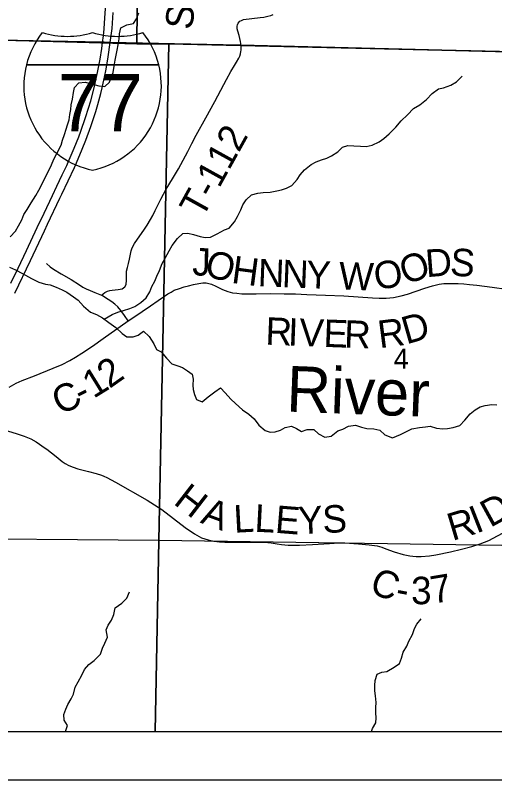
# Model space of a CAD drawing. Extents: x 0 to 34, y 0 to 22.
# Drawn here: x 7.097 to 8.087, y 14 to 15.58 of the extents above; entities that cross this region are included whole.
import ezdxf

# ---------------------------------------------------------------- set-up
doc = ezdxf.new("R2010")
doc.units = 0
for name, color, linetype in [('GM_X_Corporation', 7, 'Continuous'), ('GM_X_County_Road', 7, 'Continuous'), ('GM_X_County_Road_Text', 7, 'Continuous'), ('GM_X_Interstate_Location', 7, 'Continuous'), ('GM_X_Interstate_Route', 7, 'Continuous'), ('GM_X_Interstate_Shield', 7, 'Continuous'), ('GM_X_Minor_River', 7, 'Continuous'), ('GM_X_Minor_River_Text', 7, 'Continuous'), ('GM_X_Section_Text', 7, 'Continuous'), ('GM_X_Township_Road', 7, 'Continuous'), ('GM_X_Township_Road_Text', 7, 'Continuous'), ('SH_Data', 7, 'Continuous')]:
    doc.layers.add(name, color=color, linetype=linetype)

msp = doc.modelspace()

# ---------------------------------------------------------------- linework, layer by layer
at = {"layer": 'GM_X_Corporation'}
for points in [[(5.3699, 17.5116), (5.3543, 16.3597), (5.3453, 15.7118), (5.3483, 15.5723), (5.5099, 15.5686), (5.5173, 15.5684), (5.5624, 15.5674), (5.5643, 15.5673), (5.624, 15.566), (5.6266, 15.5659), (7.0561, 15.5293), (7.0614, 15.5292), (7.2766, 15.5247), (7.2802, 15.5246), (7.2927, 15.5244), (7.5593, 15.5188), (7.5629, 15.5187), (8.3936, 15.4979)], [(8.3936, 15.4979), (7.5629, 15.5187), (7.5593, 15.5188), (7.2927, 15.5244), (7.2802, 15.5246), (7.2766, 15.5247), (7.0614, 15.5292), (7.0561, 15.5293), (5.6266, 15.5659)], [(2.1, 14.1), (8.9, 14.1)], [(4.3124, 14.1), (8.9, 14.1)]]:
    msp.add_lwpolyline(points, dxfattribs=at)
for points in [[(7.3577, 16.5425), (7.3478, 15.5216), (6.4093, 15.5478), (6.3676, 15.5481), (6.3626, 16.5761)], [(8.3875, 16.5502), (8.3939, 15.4987), (7.4137, 15.5211), (7.3478, 15.5216), (7.3577, 16.5425)], [(6.4093, 15.5478), (7.3478, 15.5216), (7.4137, 15.5211), (7.3933, 14.4947), (6.383, 14.5028)], [(7.4137, 15.5211), (8.3939, 15.4987), (8.3851, 14.4804), (7.3933, 14.4947)], [(6.3769, 14.1), (7.3859, 14.1), (7.3933, 14.4947), (6.383, 14.5028)], [(7.3859, 14.1), (8.378, 14.1), (8.3851, 14.4804), (7.3933, 14.4947)]]:
    msp.add_lwpolyline(points, close=True, dxfattribs=at)
at = {"layer": 'GM_X_County_Road'}
for points in [[(7.084, 14.8119), (7.0982, 14.8198), (7.1109, 14.8254), (7.1363, 14.8351), (7.1752, 14.8507), (7.1938, 14.8587), (7.2094, 14.8667), (7.221, 14.8737), (7.2341, 14.8816), (7.2561, 14.8966), (7.278, 14.9124), (7.3296, 14.9487), (7.3377, 14.9537), (7.3587, 14.9682), (7.3757, 14.9797), (7.3919, 14.9905), (7.4028, 14.9983), (7.4118, 15.0044), (7.4184, 15.0083), (7.4252, 15.0119), (7.4361, 15.0158), (7.4455, 15.0188), (7.4547, 15.0212)], [(7.4547, 15.0212), (7.4651, 15.0237), (7.4759, 15.026), (7.4839, 15.0271), (7.4913, 15.0271), (7.4964, 15.0262), (7.5023, 15.0245), (7.5108, 15.0205), (7.525, 15.0133), (7.5357, 15.0093), (7.5452, 15.0068), (7.5546, 15.0056), (7.5647, 15.0047), (7.5746, 15.0044), (7.5943, 15.0044), (7.6239, 15.0049), (7.6523, 15.0047), (7.6757, 15.0043), (7.6989, 15.0033), (7.7376, 15.0017), (7.7751, 15.0002), (7.8344, 14.9961), (7.8484, 14.9954), (7.863, 14.9957), (7.8778, 14.997), (7.8939, 15.0004), (7.9068, 15.004), (7.9424, 15.0162), (7.9588, 15.0213), (7.9725, 15.0244), (7.9822, 15.026), (7.9992, 15.0262), (8.0117, 15.026), (8.023, 15.0249), (8.0352, 15.0239), (8.0502, 15.0221), (8.0816, 15.0184), (8.1111, 15.0145)], [(6.8828, 14.7743), (6.8896, 14.7731), (6.9286, 14.7649), (6.9585, 14.7561), (6.9711, 14.7526), (6.986, 14.7484), (7.0363, 14.7345), (7.0982, 14.716), (7.1152, 14.7105), (7.1287, 14.7049), (7.1395, 14.6983), (7.1586, 14.6855), (7.1616, 14.6831)], [(7.1616, 14.6831), (7.1808, 14.668), (7.1932, 14.6581), (7.1999, 14.6538), (7.2071, 14.6497), (7.2165, 14.646), (7.2257, 14.643), (7.2477, 14.6372), (7.2638, 14.6328), (7.2744, 14.6294), (7.2797, 14.6275), (7.2857, 14.625), (7.3034, 14.6155), (7.3689, 14.5779), (7.3991, 14.5585), (7.4478, 14.5217), (7.4671, 14.5081), (7.481, 14.5002), (7.4953, 14.4957), (7.5065, 14.4935), (7.5187, 14.4919), (7.5296, 14.4914), (7.5643, 14.4913), (7.5937, 14.4914), (7.6185, 14.4904), (7.6254, 14.4897), (7.6378, 14.4877), (7.6466, 14.486), (7.6605, 14.4851), (7.6836, 14.4851), (7.7108, 14.4863), (7.7461, 14.4886), (7.7652, 14.4898), (7.7777, 14.4898), (7.8058, 14.488), (7.8277, 14.4859), (7.844, 14.4832), (7.8539, 14.4805), (7.8624, 14.4776), (7.8791, 14.4713), (7.8983, 14.4658), (7.9118, 14.4631), (7.9181, 14.4621), (7.925, 14.4614), (7.9353, 14.4614), (7.9523, 14.4627), (7.9652, 14.4646), (7.9956, 14.4709), (8.0186, 14.4766), (8.0395, 14.4822), (8.0567, 14.4876), (8.0747, 14.4946), (8.1118, 14.5146)]]:
    msp.add_lwpolyline(points, dxfattribs=at)
at = {"layer": 'GM_X_Interstate_Route'}
for points in [[(7.0874, 15.0263), (7.1026, 15.0579), (7.1196, 15.0938), (7.1421, 15.1419), (7.1563, 15.1716), (7.1734, 15.2081), (7.1827, 15.2269), (7.1936, 15.2504), (7.2028, 15.27), (7.2058, 15.2766), (7.2184, 15.3058), (7.2277, 15.3292), (7.2322, 15.3408), (7.2418, 15.3688), (7.248, 15.3883), (7.2525, 15.4035), (7.2594, 15.4306), (7.2602, 15.4342), (7.2665, 15.462), (7.271, 15.4863), (7.2717, 15.4899), (7.2751, 15.5117), (7.2768, 15.5242), (7.2786, 15.5379), (7.2801, 15.5522), (7.2812, 15.5641), (7.2837, 15.6048)], [(7.096, 15.0059), (7.1278, 15.0734), (7.1569, 15.1345), (7.1634, 15.1488), (7.1888, 15.2023), (7.1928, 15.2106), (7.2187, 15.2655), (7.2233, 15.2755), (7.2351, 15.3036), (7.2424, 15.3219), (7.2529, 15.3504), (7.2628, 15.3813), (7.2669, 15.3959), (7.2731, 15.4187), (7.2759, 15.4302), (7.2795, 15.4466), (7.2835, 15.4656), (7.2866, 15.4817), (7.2887, 15.4942), (7.2929, 15.5238), (7.2965, 15.5534), (7.2987, 15.5861)]]:
    msp.add_lwpolyline(points, dxfattribs=at)
at = {"layer": 'GM_X_Interstate_Shield'}
for p, q in [((7.1197, 15.478), (7.3929, 15.478)), ((7.3929, 15.478), (7.1197, 15.478)), ((7.3929, 15.478), (7.1197, 15.478))]:
    msp.add_line(p, q, dxfattribs=at)
for centre, start, end in [((7.2918, 15.4345), 141.669, 165.8066), ((7.2044, 15.7144), 253.0091, 286.9909), ((7.3082, 15.7144), 253.0091, 286.9909), ((7.2208, 15.4345), 14.1934, 38.331), ((7.2918, 15.4345), 165.8066, 258.463), ((7.2208, 15.4345), 281.537, 14.1934)]:
    msp.add_arc(centre, 0.1776, start, end, dxfattribs=at)
at = {"layer": 'GM_X_Minor_River'}
for points in [[(7.0858, 15.1224), (7.0968, 15.1342), (7.1032, 15.1453), (7.11, 15.1578), (7.1141, 15.1684), (7.1209, 15.1791), (7.1295, 15.1924), (7.139, 15.2076), (7.1454, 15.219), (7.1514, 15.2304), (7.1582, 15.2452), (7.1661, 15.2596), (7.1713, 15.2714), (7.1766, 15.2828), (7.1815, 15.293), (7.1913, 15.312), (7.1943, 15.3219), (7.1984, 15.334), (7.2018, 15.3447), (7.2044, 15.3541), (7.2082, 15.364), (7.2096, 15.3754), (7.2111, 15.3856), (7.2122, 15.3955), (7.2149, 15.4069), (7.2167, 15.4205), (7.2193, 15.4308), (7.228, 15.441), (7.2409, 15.4419), (7.2541, 15.4389), (7.2693, 15.4348), (7.2814, 15.4329), (7.2916, 15.4424), (7.295, 15.4519), (7.2987, 15.4618), (7.3006, 15.475), (7.3028, 15.4876), (7.3047, 15.4982), (7.3073, 15.5081), (7.3095, 15.5194), (7.311, 15.532), (7.3121, 15.5418), (7.3147, 15.5543), (7.3272, 15.5608), (7.3408, 15.5635), (7.3473, 15.5734), (7.3518, 15.5856)], [(7.2805, 14.9523), (7.2968, 14.9617), (7.3086, 14.9666), (7.3203, 14.9701), (7.3335, 14.9743), (7.3437, 14.9781), (7.3558, 14.9869), (7.3668, 14.9964), (7.3747, 15.0086), (7.3788, 15.02), (7.3852, 15.0306), (7.389, 15.0409), (7.3946, 15.053), (7.3999, 15.0671), (7.4063, 15.0785), (7.4142, 15.0937), (7.4206, 15.1047), (7.4319, 15.1187), (7.4425, 15.129), (7.4531, 15.1302), (7.4648, 15.1272), (7.4785, 15.1231), (7.4891, 15.1212), (7.4997, 15.1216), (7.5137, 15.1289), (7.5288, 15.1369), (7.5386, 15.1404), (7.5496, 15.1537), (7.556, 15.1643), (7.5624, 15.178), (7.5669, 15.1882), (7.5733, 15.1992), (7.5846, 15.2091), (7.5975, 15.2126), (7.6088, 15.2138), (7.6232, 15.2146), (7.6368, 15.2173), (7.6467, 15.2196), (7.6569, 15.2227), (7.6678, 15.2284), (7.6792, 15.2409), (7.6852, 15.2508), (7.6939, 15.2607), (7.7082, 15.2718), (7.7181, 15.2771), (7.7294, 15.2817), (7.74, 15.2851), (7.7498, 15.2901), (7.7627, 15.2981), (7.7729, 15.308), (7.7835, 15.3114), (7.796, 15.3104), (7.81, 15.3096), (7.8217, 15.3093), (7.8342, 15.312), (7.8482, 15.3185), (7.858, 15.3257), (7.8693, 15.3356), (7.8829, 15.3493), (7.8935, 15.3623), (7.9067, 15.3748), (7.9192, 15.3877), (7.9324, 15.395), (7.9464, 15.4064), (7.9577, 15.419), (7.9709, 15.4285), (7.9815, 15.4304), (7.9963, 15.4358), (8.0084, 15.4426), (8.02, 15.4548)], [(7.0845, 15.0599), (7.0974, 15.0542), (7.1114, 15.0463), (7.1304, 15.0365), (7.1456, 15.0283), (7.1588, 15.0245), (7.1687, 15.0234), (7.1808, 15.0181), (7.1933, 15.0125), (7.2032, 15.008), (7.2172, 14.9986), (7.2267, 14.9914), (7.2377, 14.9793), (7.2518, 14.9664), (7.2647, 14.9616), (7.2768, 14.9552), (7.2901, 14.945), (7.3041, 14.9352), (7.3174, 14.9227), (7.3273, 14.9159), (7.3405, 14.9156), (7.3504, 14.9194), (7.3617, 14.927), (7.3735, 14.9161), (7.383, 14.9013), (7.3883, 14.8892), (7.3982, 14.8843), (7.4088, 14.8718), (7.4198, 14.8597), (7.4323, 14.8556), (7.4418, 14.8522), (7.4521, 14.8454), (7.4623, 14.8383), (7.4638, 14.8284), (7.4631, 14.8159), (7.4643, 14.8064), (7.4666, 14.7962), (7.4712, 14.7864), (7.4829, 14.7815), (7.4954, 14.7917), (7.509, 14.802), (7.5203, 14.8104), (7.5302, 14.7998), (7.542, 14.787), (7.5515, 14.7779), (7.5659, 14.7647), (7.5788, 14.7556), (7.5902, 14.7462), (7.6001, 14.733), (7.6126, 14.722), (7.6232, 14.7186), (7.6334, 14.7194), (7.6444, 14.7225), (7.6542, 14.7282), (7.6671, 14.7309), (7.6773, 14.726), (7.6879, 14.72), (7.6997, 14.7242), (7.7137, 14.7239), (7.7232, 14.7148), (7.7361, 14.7084), (7.7493, 14.7104), (7.7629, 14.7214), (7.7735, 14.7249), (7.7852, 14.731), (7.7996, 14.7333), (7.8121, 14.7288), (7.8231, 14.7258), (7.8375, 14.7255), (7.8496, 14.7225), (7.8599, 14.713), (7.8762, 14.707), (7.8924, 14.7139), (7.906, 14.7208), (7.9159, 14.7254), (7.9314, 14.7281), (7.9439, 14.7296)], [(7.9439, 14.7296), (7.9537, 14.7312), (7.967, 14.7267), (7.9798, 14.7256), (7.9897, 14.7264), (8.0014, 14.7283), (8.015, 14.7325), (8.0256, 14.7436), (8.0365, 14.7565), (8.0467, 14.7645), (8.0569, 14.771), (8.0675, 14.774), (8.0812, 14.7756), (8.0914, 14.7753)], [(7.2004, 14.1), (7.2044, 14.1123), (7.1979, 14.1229), (7.1968, 14.1346), (7.2009, 14.146), (7.205, 14.1555), (7.2122, 14.1669), (7.2171, 14.1772), (7.2204, 14.1912), (7.2268, 14.2026), (7.2344, 14.2159), (7.2396, 14.2281), (7.2487, 14.2383), (7.2593, 14.2467), (7.2729, 14.2593), (7.277, 14.2722), (7.2819, 14.2821), (7.2868, 14.2946), (7.2841, 14.3098), (7.2886, 14.3193), (7.2957, 14.3299), (7.3003, 14.3413), (7.3029, 14.3553), (7.3168, 14.3649), (7.327, 14.3755), (7.3327, 14.3881)], [(7.8322, 14.1), (7.8349, 14.1061), (7.8413, 14.1175), (7.842, 14.1281), (7.8412, 14.1384), (7.8415, 14.149), (7.8423, 14.1596), (7.8411, 14.1737), (7.8395, 14.1835), (7.8391, 14.1949), (7.8398, 14.2051), (7.8443, 14.218), (7.8542, 14.2223), (7.864, 14.2238), (7.8791, 14.2326), (7.8901, 14.2406), (7.8946, 14.2512), (7.8983, 14.2638), (7.9055, 14.2763), (7.9096, 14.2862), (7.9172, 14.3002), (7.9217, 14.3124), (7.9262, 14.3219), (7.9352, 14.3325)]]:
    msp.add_lwpolyline(points, dxfattribs=at)
at = {"layer": 'GM_X_Township_Road'}
for points in [[(7.563, 15.5085), (7.5633, 15.5115), (7.5631, 15.5182), (7.5617, 15.5265), (7.5591, 15.5383), (7.5562, 15.5478), (7.5551, 15.5524), (7.5549, 15.5579), (7.5554, 15.5608), (7.5572, 15.5641), (7.5608, 15.568), (7.5641, 15.5699), (7.5682, 15.5717), (7.6025, 15.5756), (7.6102, 15.5768), (7.6183, 15.5784), (7.6245, 15.5801), (7.6292, 15.5819)], [(7.275, 15.0017), (7.2817, 15.0074), (7.2868, 15.0102), (7.2918, 15.0117), (7.2965, 15.0123), (7.3033, 15.0131), (7.3095, 15.0134), (7.3171, 15.0146), (7.3203, 15.0166), (7.3232, 15.0191), (7.3258, 15.0236), (7.3266, 15.0326), (7.3261, 15.0423), (7.3262, 15.0472), (7.3266, 15.0517), (7.3282, 15.0587), (7.3303, 15.067), (7.3323, 15.076), (7.3345, 15.0868), (7.3363, 15.0935), (7.3377, 15.0978), (7.3397, 15.1023), (7.3427, 15.1085), (7.3638, 15.1381), (7.3694, 15.1468), (7.3759, 15.1583), (7.3805, 15.1667), (7.3859, 15.1771), (7.3973, 15.2002), (7.4081, 15.2206), (7.4212, 15.2423), (7.4338, 15.2631), (7.4534, 15.299), (7.4614, 15.3153), (7.4706, 15.3326), (7.4902, 15.3686), (7.5088, 15.4024), (7.5277, 15.4376), (7.5331, 15.4478), (7.542, 15.4643), (7.5495, 15.4767), (7.5539, 15.4838), (7.5588, 15.4918), (7.5606, 15.4957), (7.5619, 15.5005), (7.5628, 15.5055), (7.563, 15.5085)], [(7.1612, 15.067), (7.1687, 15.0606), (7.1758, 15.0553), (7.1916, 15.0456), (7.212, 15.0343), (7.2294, 15.0228), (7.2364, 15.0186), (7.2434, 15.0148), (7.2511, 15.0112), (7.2607, 15.0071), (7.275, 15.0017)], [(7.3296, 14.9487), (7.3224, 14.9598), (7.3146, 14.9704), (7.3084, 14.9775), (7.3022, 14.9831), (7.296, 14.9877), (7.2884, 14.9927), (7.275, 15.0017)]]:
    msp.add_lwpolyline(points, dxfattribs=at)
at = {"layer": 'SH_Data'}
for p, q in [((2.1, 14.1), (8.9, 14.1)), ((2, 14), (9, 14))]:
    msp.add_line(p, q, dxfattribs=at)

# ---------------------------------------------------------------- texts
at = {"layer": 'GM_X_County_Road_Text'}
for s, rotation, p in [('J', 358.6884, (7.4619, 15.0427)), ('O', 344.3273, (7.4848, 15.0427)), ('D', 4.456, (7.946, 15.0389)), ('S', 355.6815, (7.9936, 15.0428)), ('H', 352.4603, (7.5416, 15.0274)), ('O', 19.864, (7.9029, 15.0227)), ('N', 357.7876, (7.5969, 15.0203)), ('N', 357.7847, (7.6468, 15.0184)), ('Y', 357.7838, (7.6968, 15.0165)), ('W', 357.9212, (7.7644, 15.0139)), ('O', 8.7646, (7.8419, 15.0122)), ('R', 357.8138, (7.6127, 14.8995)), ('I', 357.8225, (7.6593, 14.8978)), ('V', 357.8174, (7.6826, 14.8969)), ('E', 357.8749, (7.7326, 14.895)), ('R', 7.301, (7.8493, 14.892)), ('D', 15.92, (7.9045, 14.8997)), ('R', 358.071, (7.7753, 14.8934)), ('2', 35.1671, (7.2912, 14.8076)), ('1', 31.6726, (7.2582, 14.7871)), ('C', 25.2838, (7.1893, 14.7531)), ('-', 27.6156, (7.2337, 14.7742)), ('H', 322.2835, (7.4214, 14.5714)), ('D', 28.7869, (8.0779, 14.5204)), ('A', 339.664, (7.4773, 14.5317)), ('L', 3.0799, (7.5491, 14.5105)), ('L', 357.1404, (7.59, 14.5128)), ('E', 355.3794, (7.632, 14.5107)), ('Y', 2.8998, (7.6825, 14.5072)), ('S', 2.776, (7.7324, 14.5097)), ('R', 16.6005, (7.9994, 14.4934)), ('I', 21.4447, (8.049, 14.5085)), ('C', 339.375, (7.8258, 14.3874)), ('3', 0.2788, (7.9145, 14.3627)), ('7', 9.4839, (7.9595, 14.3637)), ('-', 349.3665, (7.8799, 14.3681))]:
    msp.add_text(s, height=0.0568, rotation=rotation, dxfattribs=at).set_placement(p)
at = {"layer": 'GM_X_Interstate_Location'}
for s in ['.', '-', ',']:
    msp.add_text(s, height=0.000189, dxfattribs=at).set_placement((7.2563, 15.4025))
msp.add_text('77', height=0.000189, rotation=0, dxfattribs=at).set_placement((7.2176, 15.3632))
at = {"layer": 'GM_X_Interstate_Shield'}
msp.add_text('77', height=0.11837, dxfattribs=at).set_placement((7.1844, 15.3404))
at = {"layer": 'GM_X_Minor_River_Text'}
msp.add_text('River', height=0.09469, rotation=357.8426, dxfattribs=at).set_placement((7.6556, 14.7612))
at = {"layer": 'GM_X_Section_Text'}
msp.add_text('4', height=0.0419, rotation=0, dxfattribs=at).set_placement((7.8784, 14.8496))
at = {"layer": 'GM_X_Township_Road_Text'}
for s, height, rotation, p in [('S', 0.0568, 83.017, (7.4618, 15.549)), ('T-112', 0.05682, 61.0546, (7.483, 15.1586))]:
    msp.add_text(s, height=height, rotation=rotation, dxfattribs=at).set_placement(p)

doc.saveas('drawing.dxf')
